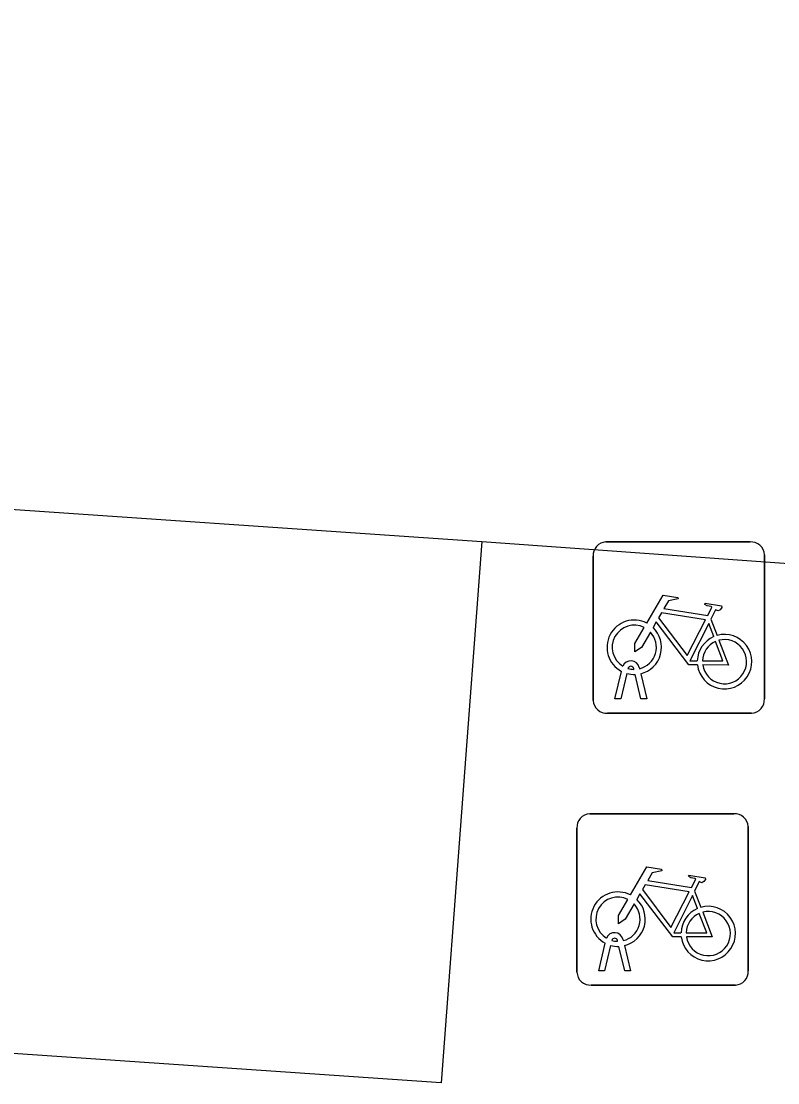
# Model space of a CAD drawing. Extents: x 155888 to 156864, y 383882 to 384671.
# Drawn here: x 156040.51 to 156044.92, y 383976.33 to 383982.53 of the extents above; entities that cross this region are included whole.
import ezdxf

# ---------------------------------------------------------------- set-up
doc = ezdxf.new("R2010")
doc.units = 0
for name, color, linetype in [('IMGEO_Fietsenrek', 7, 'Continuous'), ('IMGEO_Fietspad_gesloten', 7, 'Continuous'), ('IMGEO_Voetpad_gesloten', 7, 'Continuous')]:
    doc.layers.add(name, color=color, linetype=linetype)

msp = doc.modelspace()

# ---------------------------------------------------------------- linework, layer by layer
at = {"layer": 'IMGEO_Fietsenrek'}
for p, q in [((156043.9199, 383979.4875), (156044.7608, 383979.4875)), ((156044.7608, 383979.4875), (156043.9199, 383979.4875)), ((156043.8455, 383978.5629), (156043.8455, 383979.4038)), ((156043.8455, 383979.4038), (156043.8455, 383978.5629)), ((156044.8445, 383979.4131), (156044.8445, 383978.5722)), ((156044.8445, 383978.5722), (156044.8445, 383979.4131)), ((156044.5322, 383979.0372), (156044.5685, 383978.942)), ((156043.9725, 383978.5723), (156044.0108, 383978.7323)), ((156044.0412, 383978.7201), (156044.0059, 383978.5723)), ((156044.0829, 383978.7439), (156044.0819, 383978.7482)), ((156044.124, 383978.5723), (156044.0901, 383978.714)), ((156044.1136, 383978.7554), (156044.1154, 383978.7475)), ((156044.1224, 383978.7183), (156044.1574, 383978.5723)), ((156044.0059, 383978.5723), (156043.9725, 383978.5723)), ((156044.1574, 383978.5723), (156044.124, 383978.5723)), ((156044.7701, 383978.4885), (156043.9292, 383978.4885)), ((156043.9292, 383978.4885), (156044.7701, 383978.4885)), ((156043.8249, 383977.9005), (156044.6658, 383977.9005)), ((156044.6658, 383977.9005), (156043.8249, 383977.9005)), ((156043.7505, 383976.9759), (156043.7505, 383977.8168)), ((156043.7505, 383977.8168), (156043.7505, 383976.9759)), ((156044.7495, 383977.8261), (156044.7495, 383976.9852)), ((156044.7495, 383976.9852), (156044.7495, 383977.8261)), ((156044.4372, 383977.4502), (156044.4735, 383977.355)), ((156043.9879, 383977.1569), (156043.9869, 383977.1612)), ((156044.0186, 383977.1684), (156044.0204, 383977.1605)), ((156043.8775, 383976.9853), (156043.9158, 383977.1453)), ((156043.9462, 383977.1331), (156043.9109, 383976.9853)), ((156044.029, 383976.9853), (156043.9951, 383977.127)), ((156044.0274, 383977.1313), (156044.0624, 383976.9853)), ((156043.9109, 383976.9853), (156043.8775, 383976.9853)), ((156044.0624, 383976.9853), (156044.029, 383976.9853)), ((156044.6751, 383976.9015), (156043.8342, 383976.9015)), ((156043.8342, 383976.9015), (156044.6751, 383976.9015))]:
    msp.add_line(p, q, dxfattribs=at)
for points in [[(156044.1581, 383979.0142), (156044.2528, 383979.1777), (156044.339, 383979.1639), (156044.3407, 383979.1552), (156044.2846, 383979.1443), (156044.2584, 383979.099), (156044.5136, 383979.0582)], [(156044.5007, 383979.033), (156044.2439, 383979.074), (156044.2272, 383979.0452), (156044.3942, 383978.8249), (156044.5007, 383979.033)], [(156044.5136, 383979.0582), (156044.5386, 383979.107), (156044.5335, 383979.111), (156044.5103, 383979.1147), (156044.4976, 383979.1222), (156044.4966, 383979.1253), (156044.4988, 383979.1299), (156044.5936, 383979.1148), (156044.5959, 383979.1045), (156044.5865, 383979.0921), (156044.5741, 383979.0857), (156044.5596, 383979.0919), (156044.5322, 383979.0372)], [(156044.4538, 383978.7695), (156044.4041, 383978.7696), (156044.2134, 383979.0213), (156044.1944, 383978.9885)], [(156044.5487, 383978.935), (156044.5194, 383979.0118), (156044.41, 383978.7937), (156044.4527, 383978.7936)], [(156044.1788, 383978.9617), (156044.1272, 383978.8725), (156044.0873, 383978.8465), (156044.0885, 383978.894), (156044.143, 383978.9882)], [(156044.4827, 383978.7935), (156044.6026, 383978.7933), (156044.5594, 383978.9069)], [(156044.5792, 383978.9138), (156044.6342, 383978.7692), (156044.4841, 383978.7695)], [(156044.0631, 383977.4272), (156044.1578, 383977.5907), (156044.244, 383977.5769), (156044.2457, 383977.5682), (156044.1896, 383977.5573), (156044.1634, 383977.512), (156044.4186, 383977.4712)], [(156044.4186, 383977.4712), (156044.4436, 383977.52), (156044.4385, 383977.524), (156044.4153, 383977.5277), (156044.4026, 383977.5352), (156044.4016, 383977.5383), (156044.4038, 383977.5429), (156044.4986, 383977.5278), (156044.5009, 383977.5175), (156044.4915, 383977.5051), (156044.4791, 383977.4987), (156044.4646, 383977.5049), (156044.4372, 383977.4502)], [(156044.4057, 383977.446), (156044.1489, 383977.487), (156044.1322, 383977.4582), (156044.2992, 383977.2379), (156044.4057, 383977.446)], [(156044.0838, 383977.3747), (156044.0322, 383977.2855), (156043.9923, 383977.2595), (156043.9935, 383977.307), (156044.048, 383977.4012)], [(156044.3588, 383977.1825), (156044.3091, 383977.1826), (156044.1184, 383977.4343), (156044.0994, 383977.4015)], [(156044.4537, 383977.348), (156044.4244, 383977.4248), (156044.315, 383977.2067), (156044.3577, 383977.2066)], [(156044.3877, 383977.2065), (156044.5076, 383977.2063), (156044.4644, 383977.3199)], [(156044.4842, 383977.3268), (156044.5392, 383977.1822), (156044.3891, 383977.1825)]]:
    msp.add_lwpolyline(points, dxfattribs=at)
for centre, radius, start, end in [((156043.9232, 383979.4096), 0.0779, 92.4484, 184.28452), ((156043.9232, 383979.4096), 0.0779, 92.4484, 184.28452), ((156044.7666, 383979.4098), 0.0779, 2.4484, 94.28452), ((156044.7666, 383979.4098), 0.0779, 2.4484, 94.28452), ((156044.0851, 383978.8729), 0.159, 62.67661, 242.13685), ((156044.0851, 383978.8729), 0.129, 63.31916, 238.90302), ((156044.0851, 383978.8729), 0.129, 283.60429, 43.43025), ((156044.0851, 383978.8729), 0.159, 283.5766, 46.60424), ((156044.6117, 383978.7889), 0.159, 187.0065, 105.77075), ((156044.6117, 383978.7889), 0.159, 113.3408, 178.32165), ((156044.6117, 383978.7889), 0.129, 113.92302, 177.95563), ((156044.6117, 383978.7889), 0.129, 188.67146, 104.58832), ((156044.0649, 383978.7443), 0.0499, 12.8025, 158.69338), ((156044.0649, 383978.7443), 0.0174, 12.8025, 163.45023), ((156044.0851, 383978.8729), 0.159, 253.99666, 271.78671), ((156044.0851, 383978.8729), 0.129, 253.41502, 269.02044), ((156043.9234, 383978.5662), 0.0779, 182.4484, 274.28452), ((156043.9234, 383978.5662), 0.0779, 182.4484, 274.28452), ((156044.7668, 383978.5664), 0.0779, 272.4484, 4.28452), ((156044.7668, 383978.5664), 0.0779, 272.4484, 4.28452), ((156043.8282, 383977.8226), 0.0779, 92.4484, 184.28452), ((156043.8282, 383977.8226), 0.0779, 92.4484, 184.28452), ((156044.6716, 383977.8228), 0.0779, 2.4484, 94.28452), ((156044.6716, 383977.8228), 0.0779, 2.4484, 94.28452), ((156043.9901, 383977.2859), 0.159, 62.67661, 242.13685), ((156043.9901, 383977.2859), 0.129, 63.31916, 238.90302), ((156043.9901, 383977.2859), 0.159, 283.5766, 46.60424), ((156043.9901, 383977.2859), 0.129, 283.60429, 43.43025), ((156044.5167, 383977.2019), 0.159, 113.3408, 178.32165), ((156044.5167, 383977.2019), 0.159, 187.0065, 105.77075), ((156044.5167, 383977.2019), 0.129, 113.92302, 177.95563), ((156044.5167, 383977.2019), 0.129, 188.67146, 104.58832), ((156043.9699, 383977.1573), 0.0499, 12.8025, 158.69338), ((156043.9699, 383977.1573), 0.0174, 12.8025, 163.45023), ((156043.9901, 383977.2859), 0.129, 253.41502, 269.02044), ((156043.9901, 383977.2859), 0.159, 253.99666, 271.78671), ((156043.8284, 383976.9792), 0.0779, 182.4484, 274.28452), ((156043.8284, 383976.9792), 0.0779, 182.4484, 274.28452), ((156044.6718, 383976.9794), 0.0779, 272.4484, 4.28452), ((156044.6718, 383976.9794), 0.0779, 272.4484, 4.28452)]:
    msp.add_arc(centre, radius, start, end, dxfattribs=at)
at = {"layer": 'IMGEO_Fietspad_gesloten'}
for points in [[(155999.157, 383982.527), (155999.266, 383982.519), (155999.999, 383982.479), (156007.368, 383981.948), (156043.196, 383979.49)], [(156043.196, 383979.49), (156063.551, 383978.032)]]:
    msp.add_lwpolyline(points, dxfattribs=at)
at = {"layer": 'IMGEO_Voetpad_gesloten'}
msp.add_lwpolyline([(156043.196, 383979.49), (156042.957, 383976.331), (155999.571, 383979.303), (155999.193, 383980.789), (155999.157, 383982.527)], dxfattribs=at)

doc.saveas('drawing.dxf')
